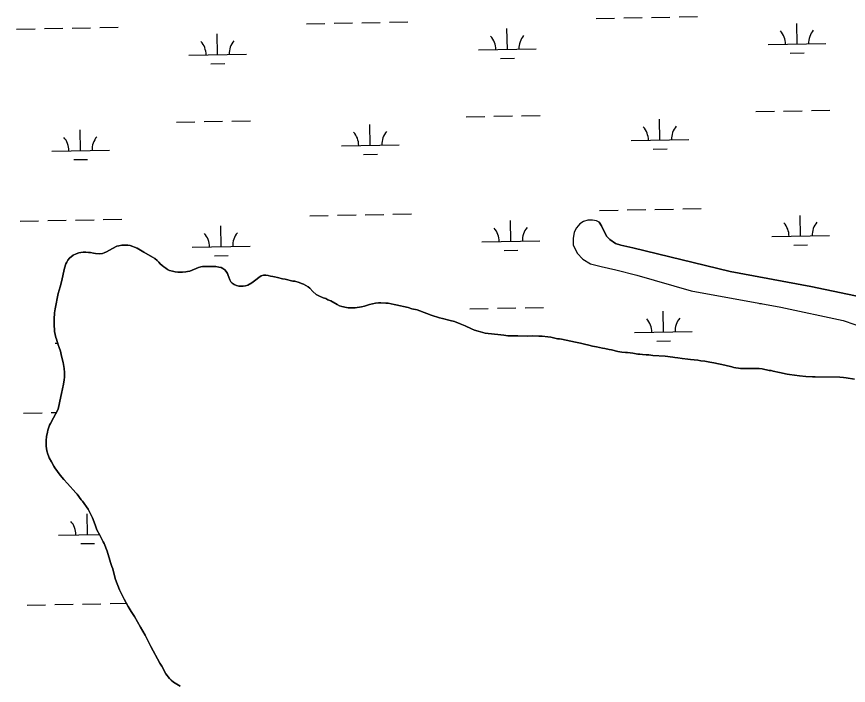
# Model space of a CAD drawing. Extents: x 3957609 to 3995875, y 234277 to 260273.
# Drawn here: x 3970195 to 3971636, y 243942 to 245100 of the extents above; entities that cross this region are included whole.
import ezdxf

# ---------------------------------------------------------------- set-up
doc = ezdxf.new("R2010")
doc.units = 0
doc.layers.add('V-TOPO-SHOR', color=7, linetype='Continuous')
doc.layers.add('V-WETL-SWMP', color=7, linetype='Continuous')

msp = doc.modelspace()

# ---------------------------------------------------------------- linework, layer by layer
at = {"layer": 'V-TOPO-SHOR'}
for points in [[(3971204.055, 244744.031), (3971199.131, 244746.114), (3971192.651, 244747.601), (3971184.14, 244747.57), (3971176.831, 244745.198), (3971170.738, 244741.262), (3971164.446, 244734.389), (3971160.924, 244726.392), (3971158.755, 244715.588), (3971158.911, 244704.908), (3971165.819, 244690.412), (3971175.884, 244680.051), (3971188.766, 244671.814), (3971207.426, 244667.055), (3971232.878, 244661.267), (3971269.429, 244652.07), (3971363.143, 244625.169), (3971518.906, 244596.905), (3971626.444, 244573.365), (3971707.615, 244545.873)], [(3971204.055, 244744.031), (3971207.983, 244737.471), (3971216.703, 244719.699), (3971222.343, 244713.735), (3971232.311, 244707.245), (3971241.549, 244703.859), (3971262.068, 244699.227), (3971430.815, 244658.232), (3971570.686, 244632.673), (3971761.266, 244592.446)], [(3970277.429, 244490.552), (3970275.559, 244500.657), (3970272.934, 244511.855), (3970270.734, 244520.57), (3970268.655, 244526.955), (3970266.857, 244531.168), (3970263.746, 244541.136), (3970262.864, 244544.402), (3970260.684, 244554.511), (3970259.789, 244567.547), (3970259.753, 244575.763), (3970260.689, 244586.757), (3970261.563, 244593.72), (3970267.064, 244620.152), (3970270.179, 244631.733), (3970272.942, 244640.529), (3970278.095, 244664.485), (3970280.059, 244671.587), (3970281.654, 244674.663), (3970283.876, 244678.198), (3970286.717, 244681.723), (3970292.992, 244686.746), (3970297.833, 244689.312), (3970302.82, 244690.945), (3970306.396, 244691.668), (3970310.434, 244692.231), (3970315.083, 244692.161), (3970319.417, 244691.635), (3970323.13, 244691.115), (3970328.074, 244689.958), (3970331.789, 244689.593), (3970338.916, 244689.335), (3970343.422, 244689.89), (3970346.688, 244690.773), (3970350.743, 244692.419), (3970360.75, 244698.166), (3970368.247, 244702.088), (3970372.137, 244702.96), (3970377.418, 244703.814), (3970387.497, 244703.823), (3970391.675, 244703.296), (3970403.854, 244698.625), (3970415.075, 244691.95), (3970430.298, 244683.357), (3970434.291, 244680.819), (3970438.277, 244677.659), (3970441.486, 244674.514), (3970443.776, 244672.001), (3970447.138, 244668.851), (3970449.895, 244666.485), (3970453.268, 244663.954), (3970456.033, 244662.056), (3970459.73, 244660.45), (3970464.667, 244658.828), (3970469.304, 244657.831), (3970474.104, 244657.452), (3970482.317, 244657.177), (3970487.906, 244657.716), (3970491.015, 244658.291), (3970494.906, 244659.32), (3970509.873, 244665.148), (3970513.92, 244666.33), (3970517.029, 244666.905), (3970520.131, 244667.016), (3970532.067, 244666.842), (3970535.633, 244666.944), (3970539.972, 244666.883), (3970544.924, 244666.191), (3970549.094, 244665.199), (3970552.328, 244663.602), (3970555.396, 244661.388), (3970557.991, 244658.56), (3970559.957, 244655.119), (3970561.144, 244651.535), (3970562.496, 244648.572), (3970564.139, 244644.207), (3970565.949, 244640.771), (3970568.085, 244638.414), (3970571.77, 244635.878), (3970575.773, 244634.117), (3970579.636, 244633.13), (3970587.074, 244633.021), (3970591.582, 244633.732), (3970595.631, 244635.067), (3970602.195, 244638.692), (3970609.246, 244643.861), (3970614.737, 244648.279), (3970618.495, 244650.859), (3970622.546, 244652.195), (3970626.73, 244652.133), (3970630.443, 244651.615), (3970634.612, 244650.468), (3970638.633, 244649.79), (3970641.721, 244648.971), (3970646.515, 244648.125), (3970655.629, 244645.823), (3970660.112, 244644.984), (3970673.402, 244642), (3970676.65, 244641.488), (3970684.063, 244639.673), (3970688.53, 244637.594)], [(3970688.53, 244637.594), (3970691.768, 244636.306), (3970696.079, 244634.229), (3970699.761, 244631.694), (3970702.518, 244629.329), (3970707.863, 244623.826), (3970713.833, 244618.624), (3970718.294, 244616.078), (3970725.845, 244613.022), (3970730.317, 244611.407), (3970734.168, 244609.645), (3970739.101, 244607.714), (3970750.171, 244601.353), (3970754.326, 244599.276), (3970758.183, 244597.98), (3970766.063, 244596.161), (3970769.311, 244595.647), (3970781.243, 244595.32), (3970792.28, 244597.331), (3970797.412, 244598.496), (3970806.132, 244601.16), (3970816.551, 244603.333), (3970821.681, 244604.189), (3970825.709, 244604.13), (3970834.383, 244603.54), (3970838.722, 244603.477), (3970848.768, 244601.316), (3970851.702, 244600.499), (3970873.338, 244595.844), (3970879.668, 244594.046), (3970888.784, 244591.897), (3970905.28, 244585.612), (3970912.684, 244583.023), (3970927.345, 244578.471), (3970932.594, 244576.998), (3970945.882, 244573.861), (3970953.445, 244571.579), (3970963.005, 244568.032), (3970971.945, 244564.335), (3970982.563, 244559.066), (3970987.802, 244556.819), (3970994.284, 244554.863), (3971006.644, 244551.894), (3971033.577, 244549.022), (3971038.683, 244548.328), (3971042.238, 244547.656), (3971045.8, 244547.296), (3971051.067, 244547.062), (3971057.733, 244547.122), (3971063.003, 244546.89), (3971079.123, 244546.657), (3971087.806, 244546.839), (3971099.431, 244546.671), (3971105.007, 244546.436), (3971115.067, 244545.203), (3971120.017, 244544.511), (3971131.918, 244542.012), (3971135.328, 244541.809), (3971138.574, 244541.295), (3971162.837, 244535.983), (3971171.805, 244534.301), (3971178.447, 244532.657), (3971186.174, 244530.994), (3971192.197, 244529.355), (3971199.463, 244528.01), (3971209.969, 244525.532), (3971213.838, 244525.01), (3971221.561, 244523.193), (3971225.583, 244522.513), (3971236.399, 244520.033), (3971243.2, 244518.694), (3971249.549, 244518.137), (3971252.803, 244518.087), (3971262.245, 244517.02), (3971271.215, 244515.495), (3971274.625, 244515.445), (3971279.108, 244514.606), (3971285.143, 244513.897), (3971289.95, 244513.828), (3971297.071, 244513.105), (3971318.442, 244511.554), (3971331.287, 244509.971), (3971334.996, 244509.297), (3971340.259, 244508.757), (3971347.685, 244507.718), (3971357.749, 244506.797), (3971362.39, 244506.111), (3971374.618, 244504.847), (3971379.875, 244503.839), (3971387.15, 244503.114), (3971395.809, 244501.439), (3971402.305, 244500.413), (3971421.468, 244496.26), (3971433.828, 244493.29), (3971437.07, 244492.313), (3971440.47, 244491.644), (3971445.42, 244490.951), (3971448.672, 244490.593), (3971453.477, 244490.523), (3971481.225, 244490.431), (3971486.179, 244489.895)], [(3970477.949, 243940.078), (3970466.732, 243947.062), (3970462.441, 243950.535), (3970459.535, 243953.212), (3970453.141, 243961.367), (3970446.203, 243974.491), (3970442.872, 243980.121), (3970427.324, 244009.026), (3970417.682, 244028.234), (3970409.359, 244042.308), (3970398.935, 244061.064), (3970393.17, 244069.674), (3970387.867, 244078.277), (3970381.074, 244090.934), (3970373.095, 244107.173), (3970366.222, 244124.945), (3970365.036, 244128.683), (3970361.374, 244143.463), (3970359.883, 244147.516), (3970357.657, 244154.371), (3970356.633, 244158.569), (3970351.896, 244173.987), (3970346.354, 244187.401), (3970345.001, 244190.211), (3970338.812, 244201.772), (3970334.142, 244211.141), (3970331.447, 244217.693), (3970329.063, 244224.394), (3970326.223, 244231.564), (3970323.208, 244237.499), (3970318.848, 244246.865), (3970309.124, 244260.494), (3970306.838, 244263.163), (3970299.842, 244272.567), (3970297.553, 244274.924), (3970283.061, 244291.257), (3970276.647, 244297.862), (3970270.251, 244305.861), (3970260.973, 244318.244), (3970259.157, 244321.215), (3970255.077, 244328.561), (3970251.309, 244335.901), (3970249.959, 244339.023), (3970248.917, 244341.984), (3970247.297, 244347.899), (3970246.428, 244352.097), (3970246.021, 244356.134), (3970246.008, 244365.901), (3970246.723, 244372.401), (3970248.233, 244380.286), (3970249.058, 244383.683), (3970252.128, 244392.322), (3970253.877, 244395.24), (3970258.983, 244405.245), (3970262.481, 244411.239), (3970266.64, 244420.17), (3970269.434, 244430.982), (3970271.76, 244441.799), (3970272.77, 244447.21), (3970276.255, 244463.129), (3970277.453, 244470.863), (3970277.986, 244475.505), (3970278.101, 244483.411), (3970277.429, 244490.552)], [(3971486.179, 244489.895), (3971498.541, 244487.234), (3971501.944, 244486.72), (3971505.496, 244485.737), (3971516.313, 244483.411), (3971529.762, 244480.736), (3971533.627, 244480.058), (3971551.111, 244477.633), (3971562.1, 244476.388), (3971573.416, 244476.224), (3971578.372, 244475.843), (3971620.997, 244475.378), (3971627.036, 244474.981), (3971631.526, 244474.451), (3971646.058, 244471.76)]]:
    msp.add_lwpolyline(points, dxfattribs=at)
at = {"layer": 'V-WETL-SWMP'}
for p, q in [((3971294.578, 245098.528), (3971326.573, 245099.109)), ((3971342.57, 245099.4), (3971374.565, 245099.982)), ((3970696.769, 245087.658), (3970728.764, 245088.239)), ((3970744.761, 245088.53), (3970776.756, 245089.112)), ((3970792.753, 245089.403), (3970824.748, 245089.985)), ((3970840.745, 245090.275), (3970872.74, 245090.857)), ((3971198.594, 245096.782), (3971230.589, 245097.364)), ((3971246.586, 245097.655), (3971278.581, 245098.237)), ((3971546.775, 245052.363), (3971546.121, 245088.357)), ((3970194.944, 245078.533), (3970226.939, 245079.115)), ((3970242.936, 245079.405), (3970274.931, 245079.987)), ((3970290.928, 245080.278), (3970322.923, 245080.86)), ((3970338.92, 245081.151), (3970370.915, 245081.732)), ((3970543.125, 245034.113), (3970542.471, 245070.107)), ((3971044.95, 245043.238), (3971044.296, 245079.232)), ((3970994.958, 245042.329), (3971094.942, 245044.147)), ((3971496.783, 245051.454), (3971596.767, 245053.272)), ((3970493.133, 245033.204), (3970593.117, 245035.022)), ((3971033.233, 245027.592), (3971057.229, 245028.028)), ((3971535.058, 245036.716), (3971559.054, 245037.153)), ((3970531.408, 245018.467), (3970555.404, 245018.903)), ((3970973.653, 244926.491), (3971005.648, 244927.072)), ((3971021.645, 244927.363), (3971053.64, 244927.945)), ((3971069.637, 244928.236), (3971101.632, 244928.818)), ((3971475.478, 244935.615), (3971507.473, 244936.197)), ((3971523.47, 244936.488), (3971555.465, 244937.07)), ((3971571.462, 244937.361), (3971603.457, 244937.942)), ((3970471.828, 244917.366), (3970503.822, 244917.948)), ((3970519.82, 244918.239), (3970551.815, 244918.82)), ((3970567.812, 244919.111), (3970599.807, 244919.693)), ((3970807.461, 244877.031), (3970806.806, 244913.025)), ((3971309.286, 244886.156), (3971308.631, 244922.15)), ((3970305.635, 244867.906), (3970304.981, 244903.9)), ((3971259.294, 244885.247), (3971359.277, 244887.065)), ((3970255.644, 244866.997), (3970355.627, 244868.815)), ((3970757.469, 244876.122), (3970857.452, 244877.94)), ((3971297.568, 244870.509), (3971321.564, 244870.946)), ((3970795.743, 244861.384), (3970819.739, 244861.821)), ((3970293.918, 244852.26), (3970317.914, 244852.696)), ((3971348.618, 244766.78), (3971380.613, 244767.362)), ((3970702.817, 244755.038), (3970734.812, 244755.619)), ((3970750.809, 244755.91), (3970782.804, 244756.492)), ((3970798.801, 244756.783), (3970830.796, 244757.365)), ((3970846.793, 244757.655), (3970878.788, 244758.237)), ((3971204.642, 244764.162), (3971236.637, 244764.744)), ((3971252.634, 244765.035), (3971284.629, 244765.617)), ((3971300.626, 244765.908), (3971332.621, 244766.489)), ((3971552.823, 244719.743), (3971552.169, 244755.737)), ((3970200.992, 244745.913), (3970232.987, 244746.495)), ((3970248.984, 244746.785), (3970280.979, 244747.367)), ((3970296.976, 244747.658), (3970328.971, 244748.24)), ((3970344.968, 244748.531), (3970376.963, 244749.112)), ((3971050.998, 244710.618), (3971050.344, 244746.612)), ((3970549.173, 244701.493), (3970548.519, 244737.487)), ((3971001.006, 244709.709), (3971100.99, 244711.527)), ((3971502.832, 244718.834), (3971602.815, 244720.652)), ((3970499.181, 244700.584), (3970599.165, 244702.402)), ((3971039.281, 244694.972), (3971063.277, 244695.408)), ((3971541.106, 244704.096), (3971565.102, 244704.533)), ((3970537.456, 244685.847), (3970561.452, 244686.283)), ((3970979.701, 244593.871), (3971011.696, 244594.452)), ((3971027.693, 244594.743), (3971059.688, 244595.325)), ((3971075.685, 244595.616), (3971107.68, 244596.198)), ((3971481.526, 244602.995), (3971484.995, 244603.058)), ((3971315.334, 244553.536), (3971314.679, 244589.53)), ((3971265.342, 244552.627), (3971365.325, 244554.445)), ((3971303.616, 244537.889), (3971327.612, 244538.326)), ((3970261.692, 244534.377), (3970265.832, 244534.453)), ((3970207.04, 244413.293), (3970239.035, 244413.875)), ((3970255.032, 244414.165), (3970263.918, 244414.327)), ((3970317.732, 244202.666), (3970317.077, 244238.66)), ((3970267.74, 244201.757), (3970338.181, 244203.038)), ((3970306.014, 244187.02), (3970330.01, 244187.456)), ((3970213.088, 244080.673), (3970245.083, 244081.255)), ((3970261.08, 244081.545), (3970293.075, 244082.127)), ((3970309.072, 244082.418), (3970341.067, 244083)), ((3970357.064, 244083.291), (3970384.905, 244083.797))]:
    msp.add_line(p, q, dxfattribs=at)
for points in [[(3971761.267, 244592.446), (3971570.685, 244632.673), (3971430.815, 244658.233), (3971262.069, 244699.227), (3971241.549, 244703.859), (3971232.311, 244707.244), (3971222.344, 244713.735), (3971216.703, 244719.699), (3971207.983, 244737.472), (3971204.054, 244744.03), (3971199.132, 244746.113), (3971192.652, 244747.6), (3971184.139, 244747.569), (3971176.83, 244745.199), (3971170.737, 244741.263), (3971164.446, 244734.389), (3971160.924, 244726.392), (3971158.755, 244715.589), (3971158.91, 244704.907), (3971165.819, 244690.412), (3971175.884, 244680.051), (3971188.766, 244671.815), (3971207.425, 244667.055), (3971232.879, 244661.268), (3971269.428, 244652.07), (3971363.143, 244625.17), (3971518.905, 244596.905), (3971626.444, 244573.365), (3971707.614, 244545.873)], [(3970754.326, 244599.277), (3970750.17, 244601.352), (3970739.101, 244607.714), (3970734.168, 244609.646), (3970730.318, 244611.407), (3970725.845, 244613.023), (3970718.293, 244616.078), (3970713.834, 244618.623), (3970707.864, 244623.826), (3970702.518, 244629.329), (3970699.762, 244631.695), (3970696.078, 244634.229), (3970691.767, 244636.307), (3970688.53, 244637.594), (3970684.064, 244639.674), (3970676.649, 244641.487), (3970673.401, 244642), (3970660.112, 244644.983), (3970655.629, 244645.823), (3970646.515, 244648.126), (3970641.722, 244648.971), (3970638.633, 244649.791), (3970634.612, 244650.469), (3970630.443, 244651.615), (3970626.73, 244652.134), (3970622.545, 244652.195), (3970618.495, 244650.859), (3970614.737, 244648.278), (3970609.246, 244643.862), (3970602.195, 244638.693), (3970595.631, 244635.068), (3970591.581, 244633.731), (3970587.075, 244633.021), (3970579.635, 244633.13), (3970575.774, 244634.116), (3970571.769, 244635.879), (3970568.085, 244638.413), (3970565.949, 244640.77), (3970564.138, 244644.207), (3970562.496, 244648.571), (3970561.144, 244651.536), (3970559.956, 244655.119), (3970557.99, 244658.559), (3970555.396, 244661.387), (3970552.328, 244663.602), (3970549.095, 244665.199), (3970544.924, 244666.19), (3970539.973, 244666.882), (3970535.633, 244666.945), (3970532.066, 244666.842), (3970520.131, 244667.015), (3970517.029, 244666.905), (3970513.92, 244666.33), (3970509.872, 244665.148), (3970494.905, 244659.32), (3970491.014, 244658.291), (3970487.905, 244657.716), (3970482.316, 244657.177), (3970474.104, 244657.451), (3970469.304, 244657.831), (3970464.667, 244658.829), (3970459.73, 244660.451), (3970456.032, 244662.055), (3970453.269, 244663.955), (3970449.896, 244666.485), (3970447.139, 244668.85), (3970443.775, 244672), (3970441.486, 244674.513), (3970438.276, 244677.66), (3970434.291, 244680.819), (3970430.297, 244683.357), (3970415.074, 244691.95), (3970403.854, 244698.624), (3970391.674, 244703.297), (3970387.496, 244703.823), (3970377.419, 244703.814), (3970372.136, 244702.961), (3970368.248, 244702.087), (3970360.749, 244698.165), (3970350.744, 244692.419), (3970346.689, 244690.773), (3970343.421, 244689.89), (3970338.917, 244689.335), (3970331.789, 244689.594), (3970328.074, 244689.958), (3970323.13, 244691.115), (3970319.417, 244691.634), (3970315.084, 244692.162), (3970310.434, 244692.23), (3970306.395, 244691.668), (3970302.819, 244690.945), (3970297.834, 244689.312), (3970292.991, 244686.747), (3970286.717, 244681.722), (3970283.875, 244678.198), (3970281.653, 244674.664), (3970280.058, 244671.587), (3970278.095, 244664.484), (3970272.941, 244640.529), (3970270.178, 244631.733), (3970267.064, 244620.151)], [(3970267.064, 244620.151), (3970261.564, 244593.721), (3970260.688, 244586.757), (3970259.753, 244575.764), (3970259.789, 244567.547), (3970260.685, 244554.511), (3970262.863, 244544.403), (3970263.746, 244541.135), (3970266.857, 244531.168), (3970268.656, 244526.956), (3970270.734, 244520.569), (3970272.933, 244511.856), (3970275.56, 244500.656), (3970277.429, 244490.552), (3970278.1, 244483.41), (3970277.986, 244475.506), (3970277.453, 244470.863), (3970276.256, 244463.129), (3970272.769, 244447.211), (3970271.76, 244441.8), (3970269.433, 244430.982), (3970266.64, 244420.17), (3970262.48, 244411.239), (3970258.982, 244405.244), (3970253.876, 244395.241), (3970252.128, 244392.321), (3970249.057, 244383.684), (3970248.233, 244380.285), (3970246.723, 244372.401), (3970246.008, 244365.9), (3970246.021, 244356.133), (3970246.428, 244352.096), (3970247.297, 244347.898), (3970248.916, 244341.983), (3970249.959, 244339.022), (3970251.309, 244335.902), (3970255.078, 244328.561), (3970259.157, 244321.216), (3970260.974, 244318.244), (3970270.251, 244305.862), (3970276.646, 244297.862), (3970283.061, 244291.258), (3970297.552, 244274.925), (3970299.843, 244272.566), (3970306.838, 244263.163), (3970309.124, 244260.494), (3970318.848, 244246.865), (3970323.208, 244237.5), (3970326.222, 244231.565), (3970329.064, 244224.393), (3970331.447, 244217.692), (3970334.142, 244211.141), (3970338.812, 244201.772), (3970345, 244190.21), (3970346.355, 244187.4), (3970351.896, 244173.987), (3970356.633, 244158.57), (3970357.657, 244154.37), (3970359.883, 244147.516), (3970361.375, 244143.464), (3970365.036, 244128.683), (3970366.221, 244124.945), (3970373.095, 244107.172), (3970381.075, 244090.933), (3970387.868, 244078.277), (3970393.169, 244069.673), (3970398.935, 244061.063), (3970409.359, 244042.308), (3970417.682, 244028.235), (3970427.325, 244009.026), (3970442.873, 243980.12), (3970446.202, 243974.491), (3970453.142, 243961.367), (3970459.535, 243953.213), (3970462.442, 243950.535), (3970466.732, 243947.062), (3970477.948, 243940.078)], [(3971631.525, 244474.451), (3971627.037, 244474.981), (3971620.997, 244475.379), (3971578.371, 244475.843), (3971573.415, 244476.225), (3971562.1, 244476.389), (3971551.111, 244477.634), (3971533.628, 244480.058), (3971529.763, 244480.735), (3971516.314, 244483.41), (3971505.496, 244485.738), (3971501.944, 244486.72), (3971498.541, 244487.234), (3971486.178, 244489.894), (3971481.224, 244490.431), (3971453.476, 244490.524), (3971448.671, 244490.594), (3971445.42, 244490.951), (3971440.47, 244491.643), (3971437.069, 244492.313), (3971433.827, 244493.29), (3971421.468, 244496.26), (3971402.305, 244500.414), (3971395.809, 244501.439), (3971387.151, 244503.115), (3971379.875, 244503.84), (3971374.619, 244504.847), (3971362.39, 244506.11), (3971357.749, 244506.797), (3971347.686, 244507.719), (3971340.26, 244508.757), (3971334.996, 244509.298), (3971331.286, 244509.972), (3971318.441, 244511.554), (3971297.07, 244513.105), (3971289.949, 244513.828), (3971285.144, 244513.898), (3971279.108, 244514.606), (3971274.625, 244515.446), (3971271.215, 244515.495), (3971262.245, 244517.021), (3971252.804, 244518.088), (3971249.549, 244518.136), (3971243.201, 244518.693), (3971236.399, 244520.032), (3971225.583, 244522.514), (3971221.562, 244523.193), (3971213.837, 244525.01), (3971209.969, 244525.532), (3971199.463, 244528.01), (3971192.196, 244529.355), (3971186.174, 244530.993), (3971178.447, 244532.656), (3971171.804, 244534.302), (3971162.837, 244535.983), (3971138.575, 244541.296), (3971135.327, 244541.809), (3971131.919, 244542.013), (3971120.018, 244544.511), (3971115.067, 244545.203), (3971105.008, 244546.435), (3971099.431, 244546.671), (3971087.806, 244546.84), (3971079.122, 244546.656), (3971063.002, 244546.89), (3971057.734, 244547.121), (3971051.067, 244547.063), (3971045.8, 244547.295), (3971042.239, 244547.656), (3971038.683, 244548.328), (3971033.578, 244549.022), (3971006.644, 244551.894), (3970994.285, 244554.864), (3970987.802, 244556.819), (3970982.564, 244559.065), (3970971.944, 244564.335), (3970963.006, 244568.031), (3970953.445, 244571.58), (3970945.882, 244573.86), (3970932.595, 244576.999), (3970927.346, 244578.47), (3970912.684, 244583.024), (3970905.28, 244585.612), (3970888.784, 244591.898), (3970879.668, 244594.046), (3970873.338, 244595.843), (3970851.702, 244600.498), (3970848.768, 244601.316), (3970838.722, 244603.477), (3970834.383, 244603.54), (3970825.71, 244604.131), (3970821.68, 244604.19), (3970816.551, 244603.334), (3970806.133, 244601.16), (3970797.412, 244598.496), (3970792.28, 244597.33), (3970781.243, 244595.32), (3970769.311, 244595.648), (3970766.063, 244596.161), (3970758.183, 244597.98), (3970754.326, 244599.277)], [(3971646.059, 244471.759), (3971631.525, 244474.451)]]:
    msp.add_lwpolyline(points, dxfattribs=at)
for centre, start, end in [((3971491.533, 245051.833), 0.269879, 41.813537), ((3971602, 245053.842), 140.269876, 181.813534), ((3970487.883, 245033.584), 0.269879, 41.813537), ((3970598.35, 245035.592), 140.269876, 181.813534), ((3970989.708, 245042.709), 0.269879, 41.813537), ((3971100.175, 245044.717), 140.269876, 181.813534), ((3970752.218, 244876.501), 0.269879, 41.813537), ((3970862.686, 244878.51), 140.269876, 181.813534), ((3971254.043, 244885.626), 0.269879, 41.813537), ((3971364.511, 244887.635), 140.269876, 181.813534), ((3970250.393, 244867.377), 0.269879, 41.813537), ((3970360.861, 244869.385), 140.269876, 181.813534), ((3971497.581, 244719.213), 0.269879, 41.813537), ((3971608.048, 244721.222), 140.269876, 181.813534), ((3970493.931, 244700.964), 0.269879, 41.813537), ((3970604.398, 244702.972), 140.269876, 181.813534), ((3970995.756, 244710.089), 0.269879, 41.813537), ((3971106.223, 244712.097), 140.269876, 181.813534), ((3971260.091, 244553.006), 0.269879, 41.813537), ((3971370.559, 244555.015), 140.269876, 181.813534), ((3970262.489, 244202.137), 0.269879, 41.813537), ((3970372.957, 244204.145), 180.267062, 181.813534)]:
    msp.add_arc(centre, 35.246, start, end, dxfattribs=at)

doc.saveas('drawing.dxf')
